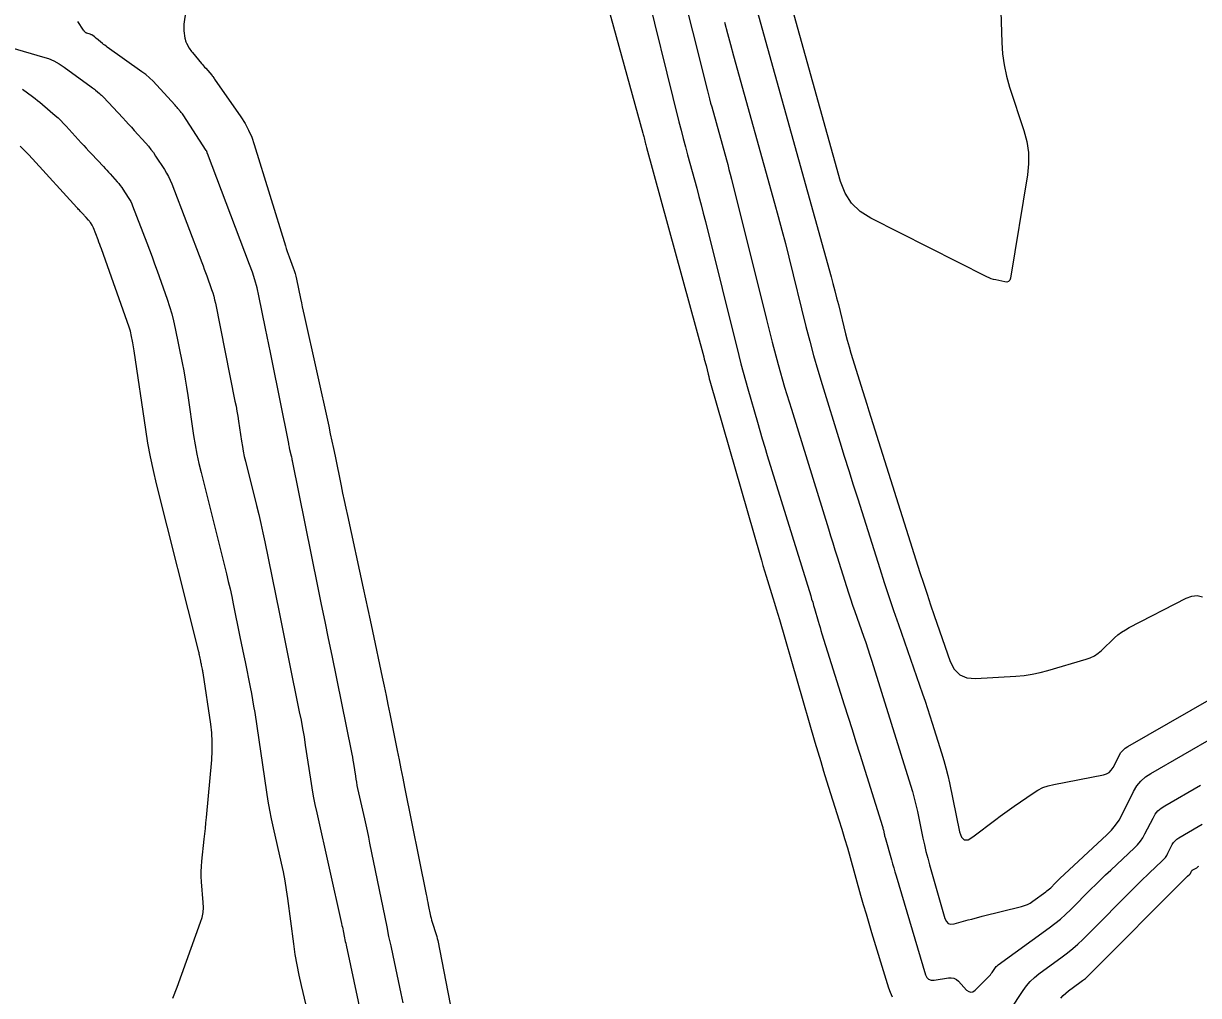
# Model space of a CAD drawing. Extents: x 1768942 to 1774819, y 723037 to 732099.
# Drawn here: x 1770546.4 to 1770648.3, y 726660.1 to 726744.4 of the extents above; entities that cross this region are included whole.
import ezdxf

# ---------------------------------------------------------------- set-up
doc = ezdxf.new("R2010")
doc.units = 0
doc.layers.add('R_Contours', color=7, linetype='Continuous')

msp = doc.modelspace()

# ---------------------------------------------------------------- linework, layer by layer
at = {"layer": 'R_Contours'}
for points in [[(1770601.85, 726754.04), (1770605.72, 726738.58), (1770605.8, 726738.23), (1770605.89, 726737.88), (1770605.99, 726737.53), (1770606.08, 726737.19), (1770607.36, 726732.61), (1770607.47, 726732.19), (1770607.58, 726731.77), (1770607.69, 726731.35), (1770607.8, 726730.93), (1770610.82, 726718.74), (1770611.32, 726716.78), (1770611.85, 726714.83), (1770612.41, 726712.88), (1770612.99, 726710.95), (1770616.2, 726700.58), (1770616.39, 726699.97), (1770616.58, 726699.36), (1770616.77, 726698.75), (1770616.96, 726698.14), (1770617.77, 726695.57), (1770617.95, 726695.02), (1770618.13, 726694.48), (1770618.31, 726693.94), (1770618.5, 726693.4), (1770619.25, 726691.24), (1770619.44, 726690.7), (1770619.62, 726690.16), (1770619.79, 726689.61), (1770619.97, 726689.07), (1770623.33, 726678.33), (1770623.5, 726677.76), (1770623.66, 726677.19), (1770623.8, 726676.62), (1770623.93, 726676.04), (1770624.41, 726673.72), (1770624.53, 726673.14), (1770624.67, 726672.56), (1770624.82, 726671.99), (1770624.98, 726671.42), (1770626.32, 726666.74), (1770626.44, 726666.48), (1770626.61, 726666.32), (1770626.83, 726666.26), (1770627.11, 726666.29), (1770628.33, 726666.62), (1770628.64, 726666.7), (1770628.95, 726666.78), (1770629.25, 726666.86), (1770629.56, 726666.94), (1770632.96, 726667.79), (1770633.22, 726667.87), (1770633.48, 726667.97), (1770633.72, 726668.09), (1770633.94, 726668.25), (1770635.06, 726669.05), (1770635.17, 726669.14), (1770635.28, 726669.23), (1770635.39, 726669.32), (1770635.49, 726669.42), (1770635.89, 726669.82), (1770635.99, 726669.92), (1770636.09, 726670.02), (1770636.19, 726670.12), (1770636.29, 726670.22), (1770640.37, 726674.02), (1770640.76, 726674.41), (1770641.11, 726674.84), (1770641.42, 726675.29), (1770641.69, 726675.78), (1770642.69, 726677.78), (1770642.97, 726678.25), (1770643.31, 726678.67), (1770643.71, 726679.03), (1770644.17, 726679.34), (1770649.79, 726682.57)], [(1770631.07, 726748.17), (1770631.25, 726742.79), (1770631.31, 726741.8), (1770631.45, 726740.83), (1770631.66, 726739.86), (1770631.93, 726738.91), (1770633.17, 726735.14), (1770633.43, 726734.19), (1770633.56, 726733.23), (1770633.58, 726732.26), (1770633.47, 726731.29), (1770631.99, 726722.32), (1770631.94, 726722.15), (1770631.84, 726722.03), (1770631.7, 726721.99), (1770631.52, 726722), (1770630.72, 726722.17), (1770630.52, 726722.22), (1770630.33, 726722.28), (1770630.14, 726722.36), (1770629.95, 726722.44), (1770619.88, 726727.53), (1770618.96, 726728.11), (1770618.22, 726728.84), (1770617.65, 726729.71), (1770617.26, 726730.73), (1770610.69, 726754.33)], [(1770595.26, 726752.56), (1770600.1, 726734.92), (1770600.13, 726734.81), (1770600.16, 726734.71), (1770600.18, 726734.61), (1770600.21, 726734.51), (1770600.31, 726734.09), (1770600.34, 726733.99), (1770600.36, 726733.89), (1770600.39, 726733.78), (1770600.42, 726733.68), (1770605.39, 726715.5), (1770605.44, 726715.31), (1770605.49, 726715.12), (1770605.54, 726714.93), (1770605.59, 726714.74), (1770605.77, 726713.98), (1770605.82, 726713.79), (1770605.87, 726713.6), (1770605.92, 726713.41), (1770605.98, 726713.22), (1770610.25, 726698.34), (1770610.39, 726697.86), (1770610.52, 726697.39), (1770610.67, 726696.92), (1770610.81, 726696.46), (1770611.39, 726694.58), (1770611.53, 726694.11), (1770611.68, 726693.64), (1770611.82, 726693.17), (1770611.95, 726692.7), (1770615.04, 726682.04), (1770615.29, 726681.2), (1770615.54, 726680.37), (1770615.79, 726679.53), (1770616.05, 726678.69), (1770617.12, 726675.31), (1770617.37, 726674.49), (1770617.61, 726673.68), (1770617.85, 726672.87), (1770618.08, 726672.05), (1770619, 726668.78), (1770619.23, 726667.97), (1770619.47, 726667.15), (1770619.71, 726666.34), (1770619.95, 726665.52), (1770621.29, 726661.11), (1770621.42, 726660.72), (1770621.57, 726660.34), (1770621.74, 726659.96)], [(1770560.98, 726749.16), (1770560.29, 726744.36), (1770560.28, 726744.22), (1770560.27, 726744.07), (1770560.28, 726743.93), (1770560.29, 726743.79), (1770560.37, 726743.17), (1770560.39, 726743.06), (1770560.42, 726742.94), (1770560.46, 726742.83), (1770560.51, 726742.72), (1770560.75, 726742.3), (1770560.81, 726742.19), (1770560.88, 726742.09), (1770560.95, 726741.99), (1770561.02, 726741.9), (1770561.8, 726740.97), (1770561.89, 726740.86), (1770561.99, 726740.75), (1770562.08, 726740.64), (1770562.18, 726740.54), (1770562.71, 726739.95), (1770562.73, 726739.93), (1770562.75, 726739.9), (1770562.77, 726739.87), (1770562.79, 726739.84), (1770562.87, 726739.72), (1770562.89, 726739.69), (1770562.91, 726739.66), (1770562.93, 726739.63), (1770562.95, 726739.6), (1770565.22, 726736.33), (1770565.59, 726735.76), (1770565.9, 726735.17), (1770566.17, 726734.56), (1770566.39, 726733.92), (1770569.09, 726725.14), (1770569.16, 726724.9), (1770569.24, 726724.65), (1770569.33, 726724.42), (1770569.42, 726724.18), (1770569.78, 726723.23), (1770569.86, 726722.99), (1770569.94, 726722.74), (1770570, 726722.5), (1770570.06, 726722.25), (1770570.41, 726720.56), (1770570.49, 726720.19), (1770570.56, 726719.83), (1770570.64, 726719.47), (1770570.72, 726719.1), (1770572.85, 726709.47), (1770572.99, 726708.82), (1770573.13, 726708.18), (1770573.26, 726707.53), (1770573.4, 726706.89), (1770573.92, 726704.31), (1770574.06, 726703.66), (1770574.19, 726703.02), (1770574.33, 726702.37), (1770574.47, 726701.73), (1770575.85, 726695.42), (1770576.05, 726694.49), (1770576.25, 726693.56), (1770576.45, 726692.63), (1770576.65, 726691.7), (1770577.5, 726687.7), (1770577.67, 726686.91), (1770577.83, 726686.11), (1770577.99, 726685.31), (1770578.15, 726684.52), (1770578.79, 726681.33), (1770578.95, 726680.53), (1770579.11, 726679.74), (1770579.27, 726678.94), (1770579.43, 726678.14), (1770581.3, 726668.82), (1770581.35, 726668.59), (1770581.39, 726668.37), (1770581.44, 726668.15), (1770581.48, 726667.93), (1770581.69, 726666.96), (1770581.73, 726666.78), (1770581.77, 726666.6), (1770581.83, 726666.42), (1770581.88, 726666.25), (1770582.12, 726665.54), (1770582.17, 726665.37), (1770582.22, 726665.19), (1770582.27, 726665.01), (1770582.31, 726664.83), (1770587.44, 726638.4)], [(1770600.07, 726748.7), (1770603.24, 726735.9), (1770603.42, 726735.18), (1770603.61, 726734.46), (1770603.8, 726733.74), (1770603.99, 726733.02), (1770604.78, 726730.14), (1770604.97, 726729.42), (1770605.16, 726728.7), (1770605.35, 726727.98), (1770605.53, 726727.25), (1770608.43, 726715.61), (1770608.62, 726714.89), (1770608.81, 726714.16), (1770609.01, 726713.44), (1770609.21, 726712.71), (1770610.04, 726709.82), (1770610.25, 726709.1), (1770610.46, 726708.38), (1770610.68, 726707.66), (1770610.9, 726706.94), (1770614.67, 726694.74), (1770614.75, 726694.47), (1770614.84, 726694.2), (1770614.92, 726693.92), (1770615, 726693.65), (1770615.31, 726692.56), (1770615.39, 726692.28), (1770615.48, 726692.01), (1770615.56, 726691.74), (1770615.64, 726691.46), (1770617.58, 726685.28), (1770617.92, 726684.21), (1770618.26, 726683.14), (1770618.59, 726682.07), (1770618.93, 726681), (1770620.9, 726674.73), (1770620.92, 726674.65), (1770620.94, 726674.57), (1770620.96, 726674.49), (1770620.98, 726674.41), (1770621.04, 726674.09), (1770621.06, 726674.01), (1770621.08, 726673.93), (1770621.1, 726673.85), (1770621.12, 726673.78), (1770621.68, 726671.85), (1770621.78, 726671.5), (1770621.88, 726671.15), (1770621.98, 726670.81), (1770622.08, 726670.46), (1770624.63, 726661.87), (1770624.74, 726661.63), (1770624.9, 726661.47), (1770625.11, 726661.39), (1770625.38, 726661.39), (1770626.63, 726661.59), (1770626.87, 726661.61), (1770627.1, 726661.56), (1770627.31, 726661.46), (1770627.49, 726661.3), (1770628.2, 726660.54), (1770628.38, 726660.4), (1770628.56, 726660.35), (1770628.74, 726660.39), (1770628.93, 726660.53), (1770630.12, 726661.71), (1770630.2, 726661.79), (1770630.27, 726661.87), (1770630.33, 726661.96), (1770630.4, 726662.05), (1770630.64, 726662.41), (1770630.7, 726662.5), (1770630.77, 726662.58), (1770630.85, 726662.65), (1770630.94, 726662.72), (1770635.37, 726665.94), (1770635.86, 726666.31), (1770636.33, 726666.69), (1770636.79, 726667.1), (1770637.23, 726667.53), (1770638.97, 726669.28), (1770639.4, 726669.7), (1770639.83, 726670.12), (1770640.26, 726670.54), (1770640.7, 726670.95), (1770642.76, 726672.88), (1770643.03, 726673.15), (1770643.27, 726673.45), (1770643.49, 726673.76), (1770643.67, 726674.09), (1770644.37, 726675.47), (1770644.56, 726675.8), (1770644.79, 726676.08), (1770645.07, 726676.33), (1770645.38, 726676.54), (1770648.5, 726678.33)], [(1770609.5, 726747.4), (1770616.44, 726722.45), (1770616.6, 726721.85), (1770616.76, 726721.24), (1770616.92, 726720.63), (1770617.07, 726720.03), (1770617.7, 726717.5), (1770617.84, 726716.94), (1770618, 726716.38), (1770618.16, 726715.82), (1770618.32, 726715.26), (1770619.01, 726713.04), (1770619.18, 726712.49), (1770619.36, 726711.93), (1770619.53, 726711.38), (1770619.7, 726710.82), (1770624.15, 726696.77), (1770624.45, 726695.84), (1770624.76, 726694.91), (1770625.07, 726693.98), (1770625.39, 726693.05), (1770626.78, 726689.06), (1770627.12, 726688.38), (1770627.6, 726687.91), (1770628.21, 726687.65), (1770628.97, 726687.59), (1770632.48, 726687.79), (1770633.18, 726687.85), (1770633.88, 726687.95), (1770634.57, 726688.09), (1770635.25, 726688.27), (1770638.57, 726689.25), (1770638.93, 726689.38), (1770639.28, 726689.55), (1770639.6, 726689.77), (1770639.89, 726690.02), (1770641.04, 726691.1), (1770641.33, 726691.36), (1770641.64, 726691.6), (1770641.97, 726691.81), (1770642.31, 726692), (1770647.24, 726694.55), (1770647.73, 726694.73), (1770648.2, 726694.78), (1770648.67, 726694.68)], [(1770579.31, 726659.42), (1770579.14, 726660.24), (1770578.43, 726663.55), (1770578.26, 726664.37), (1770578.08, 726665.2), (1770577.91, 726666.02), (1770577.74, 726666.85), (1770576.43, 726673.29), (1770576.32, 726673.82), (1770576.21, 726674.35), (1770576.1, 726674.87), (1770575.98, 726675.4), (1770575.39, 726678.03), (1770575.33, 726678.3), (1770575.28, 726678.57), (1770575.23, 726678.84), (1770575.19, 726679.11), (1770575.02, 726680.2), (1770574.98, 726680.48), (1770574.93, 726680.75), (1770574.88, 726681.02), (1770574.83, 726681.29), (1770573.14, 726689.58), (1770572.84, 726691.05), (1770572.54, 726692.52), (1770572.24, 726693.99), (1770571.94, 726695.46), (1770569.71, 726706.47), (1770569.69, 726706.57), (1770569.67, 726706.68), (1770569.64, 726706.79), (1770569.61, 726706.89), (1770569.48, 726707.42), (1770569.47, 726707.47), (1770569.46, 726707.53), (1770569.45, 726707.59), (1770569.44, 726707.65), (1770569.4, 726707.89), (1770569.39, 726707.95), (1770569.38, 726708.01), (1770569.37, 726708.07), (1770569.36, 726708.13), (1770567.95, 726715.16), (1770567.81, 726715.87), (1770567.66, 726716.57), (1770567.52, 726717.27), (1770567.37, 726717.97), (1770566.79, 726720.78), (1770566.63, 726721.48), (1770566.45, 726722.17), (1770566.23, 726722.85), (1770565.99, 726723.52), (1770562.34, 726733.15), (1770562.33, 726733.17), (1770562.32, 726733.19), (1770562.32, 726733.21), (1770562.31, 726733.22), (1770562.28, 726733.31), (1770562.28, 726733.32), (1770562.28, 726733.33), (1770562.27, 726733.34), (1770562.27, 726733.35), (1770562.25, 726733.38), (1770562.24, 726733.39), (1770562.23, 726733.41), (1770560.22, 726736.5), (1770560.17, 726736.58), (1770560.12, 726736.65), (1770560.06, 726736.72), (1770560, 726736.79), (1770559.76, 726737.06), (1770559.7, 726737.13), (1770559.64, 726737.19), (1770559.58, 726737.26), (1770559.52, 726737.33), (1770557.92, 726739.12), (1770557.62, 726739.43), (1770557.31, 726739.72), (1770556.98, 726740), (1770556.64, 726740.25), (1770553.64, 726742.38), (1770553.53, 726742.46), (1770553.43, 726742.54), (1770553.32, 726742.62), (1770553.22, 726742.7), (1770552.71, 726743.14), (1770552.66, 726743.17), (1770552.62, 726743.21), (1770552.57, 726743.24), (1770552.53, 726743.27), (1770552.35, 726743.41), (1770552.3, 726743.44), (1770552.25, 726743.46), (1770552.2, 726743.48), (1770552.15, 726743.5), (1770551.87, 726743.58), (1770551.84, 726743.59), (1770551.81, 726743.61), (1770551.78, 726743.63), (1770551.76, 726743.65), (1770551.67, 726743.75), (1770551.64, 726743.77), (1770551.62, 726743.8), (1770551.6, 726743.83), (1770551.58, 726743.85), (1770551.08, 726744.6)], [(1770607.19, 726744.54), (1770607.45, 726743.57), (1770607.71, 726742.6), (1770607.97, 726741.63), (1770611.53, 726728.84), (1770611.85, 726727.67), (1770612.16, 726726.5), (1770612.47, 726725.33), (1770612.76, 726724.16), (1770614.26, 726718.12), (1770614.58, 726716.86), (1770614.92, 726715.6), (1770615.28, 726714.35), (1770615.66, 726713.1), (1770617.2, 726708.13), (1770617.58, 726706.89), (1770617.97, 726705.64), (1770618.36, 726704.4), (1770618.75, 726703.16), (1770620.66, 726697.14), (1770621.05, 726695.92), (1770621.45, 726694.7), (1770621.86, 726693.48), (1770622.28, 726692.26), (1770624.37, 726686.26), (1770624.59, 726685.62), (1770624.8, 726684.98), (1770625.01, 726684.34), (1770625.22, 726683.7), (1770626.03, 726681.12), (1770626.22, 726680.47), (1770626.4, 726679.82), (1770626.56, 726679.17), (1770626.71, 726678.51), (1770627.58, 726674.26), (1770627.75, 726673.8), (1770627.99, 726673.58), (1770628.32, 726673.59), (1770628.74, 726673.83), (1770630.72, 726675.34), (1770631.12, 726675.64), (1770631.52, 726675.93), (1770631.92, 726676.22), (1770632.33, 726676.51), (1770633.96, 726677.64), (1770634.37, 726677.9), (1770634.81, 726678.11), (1770635.27, 726678.27), (1770635.75, 726678.39), (1770640.06, 726679.22), (1770640.33, 726679.3), (1770640.56, 726679.43), (1770640.75, 726679.61), (1770640.9, 726679.84), (1770641.42, 726680.88), (1770641.56, 726681.13), (1770641.74, 726681.34), (1770641.94, 726681.53), (1770642.18, 726681.69), (1770651.2, 726686.87)], [(1770545.37, 726742.32), (1770548.03, 726741.55), (1770548.53, 726741.39), (1770549, 726741.18), (1770549.46, 726740.93), (1770549.89, 726740.65), (1770552.25, 726738.93), (1770552.35, 726738.86), (1770552.44, 726738.79), (1770552.53, 726738.72), (1770552.61, 726738.65), (1770552.97, 726738.35), (1770553.05, 726738.28), (1770553.14, 726738.2), (1770553.22, 726738.12), (1770553.3, 726738.04), (1770554.99, 726736.23), (1770555.24, 726735.96), (1770555.49, 726735.69), (1770555.74, 726735.42), (1770555.98, 726735.15), (1770556.98, 726734.04), (1770557.21, 726733.77), (1770557.43, 726733.5), (1770557.64, 726733.22), (1770557.83, 726732.93), (1770558.6, 726731.75), (1770558.78, 726731.45), (1770558.95, 726731.15), (1770559.1, 726730.83), (1770559.23, 726730.51), (1770561.85, 726723.68), (1770561.96, 726723.39), (1770562.06, 726723.1), (1770562.17, 726722.81), (1770562.27, 726722.52), (1770562.69, 726721.35), (1770562.79, 726721.05), (1770562.87, 726720.76), (1770562.95, 726720.46), (1770563.02, 726720.15), (1770564.72, 726711.66), (1770564.81, 726711.22), (1770564.89, 726710.79), (1770564.96, 726710.35), (1770565.03, 726709.92), (1770565.29, 726708.17), (1770565.36, 726707.73), (1770565.44, 726707.3), (1770565.53, 726706.86), (1770565.63, 726706.43), (1770566.59, 726702.59), (1770566.79, 726701.8), (1770566.97, 726701.02), (1770567.14, 726700.23), (1770567.31, 726699.44), (1770568.55, 726693.33), (1770568.75, 726692.32), (1770568.95, 726691.31), (1770569.16, 726690.3), (1770569.37, 726689.3), (1770570.3, 726684.7), (1770570.45, 726683.97), (1770570.58, 726683.24), (1770570.71, 726682.51), (1770570.82, 726681.78), (1770571.26, 726678.83), (1770571.38, 726678.1), (1770571.51, 726677.37), (1770571.65, 726676.64), (1770571.81, 726675.91), (1770573.97, 726666.31), (1770574, 726666.15), (1770574.04, 726666), (1770574.07, 726665.84), (1770574.1, 726665.69), (1770574.23, 726665.06), (1770574.26, 726664.91), (1770574.29, 726664.75), (1770574.33, 726664.6), (1770574.36, 726664.44), (1770577.12, 726651.52)], [(1770546.27, 726738.73), (1770547.15, 726738.09), (1770547.37, 726737.93), (1770547.59, 726737.76), (1770547.8, 726737.59), (1770548.01, 726737.41), (1770549.12, 726736.45), (1770549.37, 726736.23), (1770549.61, 726736), (1770549.85, 726735.76), (1770550.08, 726735.52), (1770551.38, 726734.08), (1770551.6, 726733.84), (1770551.82, 726733.6), (1770552.04, 726733.36), (1770552.27, 726733.12), (1770553.31, 726732.01), (1770553.46, 726731.85), (1770553.61, 726731.69), (1770553.75, 726731.53), (1770553.9, 726731.37), (1770554.5, 726730.7), (1770554.63, 726730.54), (1770554.76, 726730.38), (1770554.89, 726730.21), (1770555, 726730.04), (1770555.46, 726729.34), (1770555.57, 726729.16), (1770555.67, 726728.98), (1770555.76, 726728.79), (1770555.84, 726728.6), (1770557.07, 726725.39), (1770557.3, 726724.78), (1770557.52, 726724.18), (1770557.74, 726723.58), (1770557.96, 726722.97), (1770558.84, 726720.49), (1770559.04, 726719.87), (1770559.23, 726719.24), (1770559.39, 726718.61), (1770559.53, 726717.97), (1770560.13, 726714.99), (1770560.27, 726714.28), (1770560.39, 726713.57), (1770560.51, 726712.86), (1770560.62, 726712.14), (1770561.13, 726708.68), (1770561.26, 726707.87), (1770561.42, 726707.06), (1770561.59, 726706.25), (1770561.78, 726705.45), (1770563.98, 726696.66), (1770564.14, 726696.01), (1770564.29, 726695.36), (1770564.44, 726694.7), (1770564.57, 726694.05), (1770565.15, 726691.2), (1770565.26, 726690.65), (1770565.37, 726690.11), (1770565.48, 726689.56), (1770565.59, 726689.02), (1770566.04, 726686.83), (1770566.15, 726686.29), (1770566.25, 726685.74), (1770566.34, 726685.19), (1770566.43, 726684.64), (1770567.46, 726677.71), (1770567.58, 726676.94), (1770567.72, 726676.16), (1770567.87, 726675.39), (1770568.04, 726674.62), (1770568.73, 726671.56), (1770568.89, 726670.79), (1770569.04, 726670.02), (1770569.17, 726669.24), (1770569.28, 726668.47), (1770569.79, 726664.54), (1770569.92, 726663.63), (1770570.08, 726662.72), (1770570.26, 726661.82), (1770570.46, 726660.92), (1770572.37, 726652.89)], [(1770559.34, 726659.83), (1770559.7, 726660.79), (1770561.74, 726666.42), (1770561.87, 726666.84), (1770561.95, 726667.27), (1770561.99, 726667.71), (1770561.97, 726668.15), (1770561.82, 726669.93), (1770561.79, 726670.38), (1770561.78, 726670.82), (1770561.8, 726671.27), (1770561.84, 726671.71), (1770562.05, 726673.63), (1770562.1, 726674.1), (1770562.15, 726674.57), (1770562.2, 726675.04), (1770562.24, 726675.51), (1770562.7, 726680.53), (1770562.75, 726681.3), (1770562.75, 726682.08), (1770562.7, 726682.85), (1770562.61, 726683.62), (1770561.95, 726688.07), (1770561.93, 726688.16), (1770561.92, 726688.24), (1770561.9, 726688.32), (1770561.89, 726688.4), (1770561.82, 726688.74), (1770561.8, 726688.82), (1770561.79, 726688.9), (1770561.77, 726688.98), (1770561.75, 726689.07), (1770561.67, 726689.5), (1770561.64, 726689.6), (1770561.62, 726689.7), (1770561.6, 726689.8), (1770561.58, 726689.9), (1770557.92, 726704.47), (1770557.64, 726705.64), (1770557.39, 726706.82), (1770557.17, 726708), (1770556.98, 726709.2), (1770555.98, 726716.01), (1770555.95, 726716.18), (1770555.92, 726716.36), (1770555.89, 726716.53), (1770555.86, 726716.7), (1770555.72, 726717.4), (1770555.68, 726717.57), (1770555.64, 726717.74), (1770555.59, 726717.91), (1770555.53, 726718.07), (1770553.13, 726724.87), (1770553.06, 726725.07), (1770552.98, 726725.26), (1770552.91, 726725.46), (1770552.84, 726725.65), (1770552.44, 726726.69), (1770552.42, 726726.75), (1770552.39, 726726.81), (1770552.36, 726726.87), (1770552.32, 726726.93), (1770552.17, 726727.15), (1770552.14, 726727.21), (1770552.1, 726727.26), (1770552.05, 726727.32), (1770552.01, 726727.37), (1770551.82, 726727.58), (1770551.77, 726727.63), (1770551.72, 726727.69), (1770551.67, 726727.74), (1770551.63, 726727.79), (1770551.29, 726728.15), (1770551.22, 726728.22), (1770551.15, 726728.3), (1770551.08, 726728.38), (1770551.01, 726728.46), (1770547.16, 726732.69), (1770546.81, 726733.06), (1770546.45, 726733.42), (1770546.07, 726733.78)], [(1770631.97, 726658.8), (1770633.09, 726660.5), (1770633.39, 726660.91), (1770633.71, 726661.29), (1770634.08, 726661.63), (1770634.47, 726661.94), (1770636.49, 726663.41), (1770636.96, 726663.76), (1770637.41, 726664.13), (1770637.85, 726664.52), (1770638.27, 726664.93), (1770643.09, 726669.77), (1770643.32, 726670), (1770643.55, 726670.23), (1770643.79, 726670.46), (1770644.03, 726670.69), (1770645.16, 726671.74), (1770645.31, 726671.89), (1770645.44, 726672.05), (1770645.56, 726672.23), (1770645.66, 726672.41), (1770646.04, 726673.16), (1770646.15, 726673.34), (1770646.28, 726673.5), (1770646.43, 726673.63), (1770646.6, 726673.75), (1770648.3, 726674.73), (1770648.64, 726674.94)], [(1770636.38, 726659.84), (1770636.58, 726660.06), (1770636.8, 726660.27), (1770637.03, 726660.46), (1770638.02, 726661.18), (1770638.26, 726661.36), (1770638.5, 726661.55), (1770638.73, 726661.76), (1770638.95, 726661.97), (1770647.2, 726670.26), (1770647.24, 726670.3), (1770647.28, 726670.34), (1770647.32, 726670.38), (1770647.37, 726670.42), (1770647.56, 726670.61), (1770647.59, 726670.63), (1770647.61, 726670.66), (1770647.63, 726670.69), (1770647.65, 726670.72), (1770647.72, 726670.85), (1770647.73, 726670.89), (1770647.76, 726670.91), (1770647.78, 726670.94), (1770647.81, 726670.96), (1770648.11, 726671.13), (1770648.17, 726671.16), (1770648.23, 726671.2), (1770648.28, 726671.25), (1770648.33, 726671.29)]]:
    msp.add_lwpolyline(points, dxfattribs=at)

doc.saveas('drawing.dxf')
